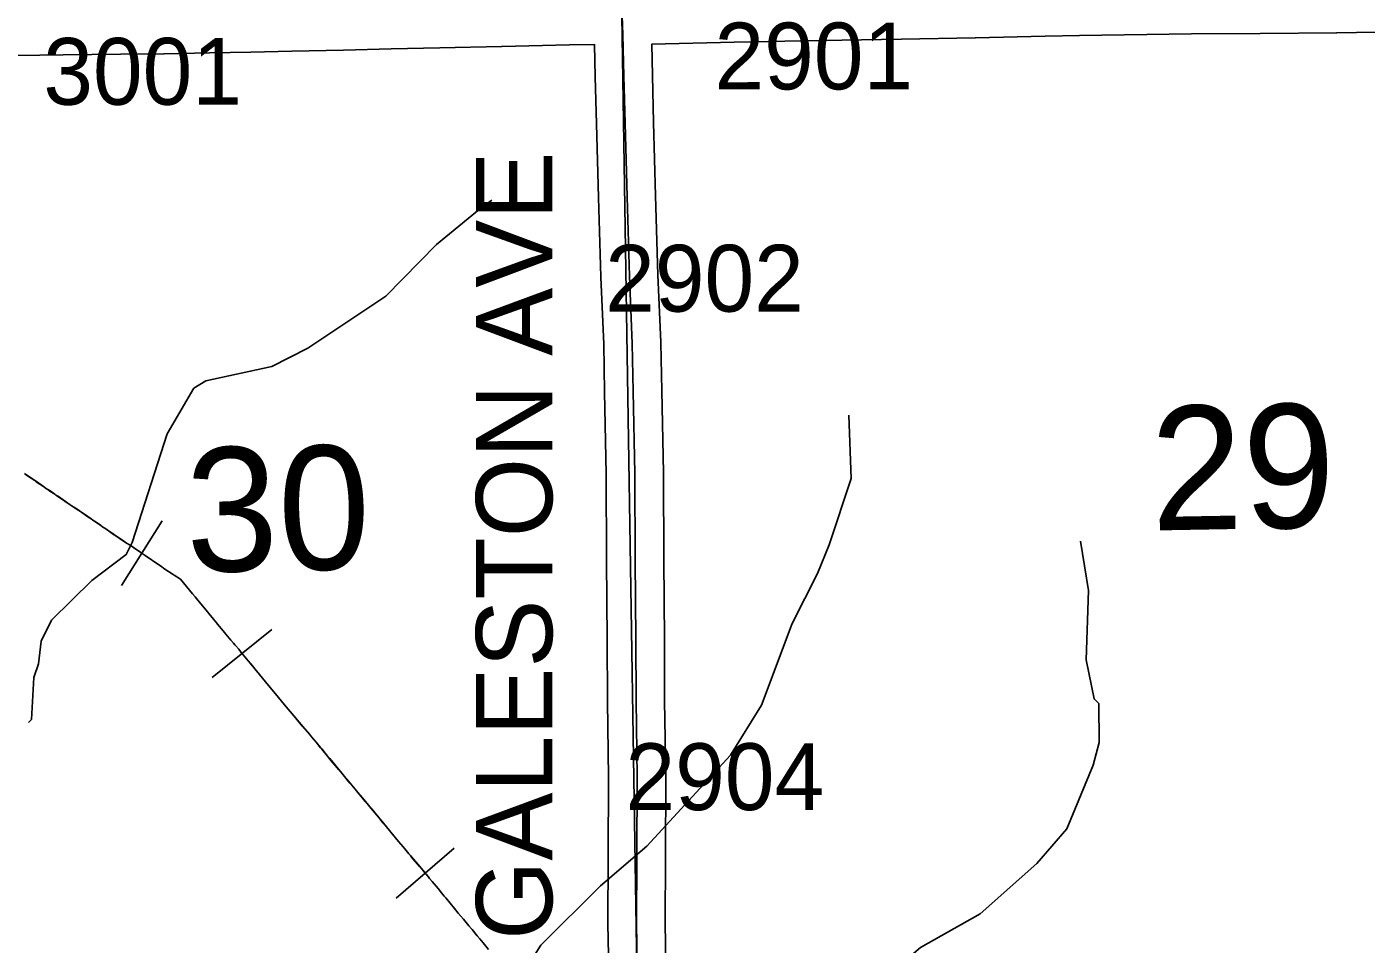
# Model space of a CAD drawing. Extents: x 23.6 to 68.7, y -63 to -29.
# Drawn here: x 38.922 to 40.326, y -38.653 to -37.692 of the extents above; entities that cross this region are included whole.
import ezdxf

# ---------------------------------------------------------------- set-up
doc = ezdxf.new("R2010")
doc.units = 0
for name, color, linetype in [('tdCoHydroRiver', 7, 'Continuous'), ('tdCoPipe', 7, 'Continuous'), ('tdCoSecRdNmbr', 7, 'Continuous'), ('tdCoSecRdTxt', 7, 'Continuous'), ('tdCoSecRteBand', 7, 'Continuous'), ('tdCoSecRteCL', 7, 'Continuous'), ('tdCoSectLine', 7, 'Continuous'), ('tdCoSectNmbr', 7, 'Continuous'), ('tdCoSurfGravel', 7, 'Continuous')]:
    doc.layers.add(name, color=color, linetype=linetype)

msp = doc.modelspace()

# ---------------------------------------------------------------- linework, layer by layer
at = {"layer": 'tdCoHydroRiver'}
for points in [[(39.4092, -37.8734), (39.3982, -37.8814), (39.3512, -37.9197), (39.2981, -37.9739), (39.2165, -38.0283), (39.1788, -38.0476), (39.1095, -38.0625), (39.0969, -38.0705), (39.069, -38.1181), (39.0322, -38.2321), (39.026, -38.2448), (38.9899, -38.272), (38.9477, -38.3135), (38.9369, -38.3357), (38.9339, -38.3594), (38.9293, -38.3736), (38.9266, -38.4178), (38.9235, -38.421)], [(39.7838, -38.0987), (39.786, -38.165), (39.763, -38.2347), (39.7507, -38.2648), (39.7243, -38.3171), (39.692, -38.4027), (39.6594, -38.4551), (39.5719, -38.5506), (39.5233, -38.5921), (39.4608, -38.6543), (39.4079, -38.7384), (39.3956, -38.7717), (39.3942, -38.7907), (39.393, -38.8364), (39.3964, -38.8538), (39.4348, -38.9102), (39.4747, -38.9572), (39.5225, -39.0073), (39.5242, -39.0136), (39.5338, -39.0293), (39.553, -39.0591), (39.5689, -39.0763), (39.5864, -39.0872)], [(40.0266, -38.2306), (40.035, -38.2826), (40.0325, -38.3552), (40.0408, -38.3962), (40.0456, -38.4009), (40.046, -38.4419), (40.0399, -38.4657), (40.0121, -38.5322), (39.9809, -38.5688), (39.9214, -38.6215), (39.8586, -38.6568), (39.8194, -38.6903), (39.7786, -38.716), (39.7677, -38.7271), (39.7473, -38.7415), (39.7067, -38.7845), (39.6958, -38.8036), (39.6928, -38.821), (39.6803, -38.8353), (39.6348, -38.8594), (39.616, -38.8738), (39.5896, -38.9198), (39.5893, -39.0603), (39.5864, -39.0872)]]:
    msp.add_lwpolyline(points, dxfattribs=at)
at = {"layer": 'tdCoPipe'}
for p, q in [((39.021, -38.2771), (39.0637, -38.2093)), ((39.1161, -38.3735), (39.1787, -38.3234)), ((39.3092, -38.605), (39.3699, -38.5527))]:
    msp.add_line(p, q, dxfattribs=at)
for points in [[(38.9195, -38.1598), (38.9226, -38.162), (38.9302, -38.1672), (38.9318, -38.1683), (38.9392, -38.1734), (38.9425, -38.1758), (38.9438, -38.1766), (38.9461, -38.1781), (38.951, -38.1814), (38.9523, -38.1824), (38.9549, -38.1841), (38.9672, -38.1925), (38.9683, -38.1932), (38.9755, -38.198), (38.977, -38.1991), (38.9858, -38.205), (38.9894, -38.2075), (38.991, -38.2086), (38.9944, -38.2109), (38.9991, -38.2141), (39.0016, -38.2159), (39.0037, -38.2172), (39.006, -38.2188), (39.0085, -38.2205), (39.0129, -38.2235), (39.014, -38.2243), (39.0222, -38.2298), (39.0264, -38.2327), (39.03, -38.2351), (39.0373, -38.2399), (39.0388, -38.241), (39.0423, -38.2432)], [(39.406, -38.6589), (39.4003, -38.6519), (39.3966, -38.6476), (39.394, -38.6444), (39.3887, -38.638), (39.3879, -38.6371), (39.3851, -38.6339), (39.3795, -38.627), (39.3742, -38.6207), (39.3701, -38.6158), (39.361, -38.6048), (39.3595, -38.6029), (39.3566, -38.5994), (39.3529, -38.5949), (39.3468, -38.5875), (39.3441, -38.5844), (39.3433, -38.5834), (39.3425, -38.5823), (39.3369, -38.5758), (39.3336, -38.5719), (39.3249, -38.5616), (39.324, -38.5604), (39.3224, -38.5585), (39.3181, -38.5534), (39.3163, -38.5512), (39.3114, -38.5455), (39.3084, -38.5419), (39.3066, -38.5397), (39.2988, -38.5303), (39.2955, -38.5264), (39.2908, -38.5206), (39.2827, -38.5109), (39.2813, -38.5091), (39.2799, -38.5075), (39.2767, -38.5038), (39.2736, -38.5), (39.2688, -38.4942), (39.266, -38.4907), (39.2606, -38.4843), (39.2574, -38.4805), (39.2563, -38.4791), (39.252, -38.474), (39.2489, -38.4703), (39.2393, -38.4588), (39.237, -38.456), (39.231, -38.4487), (39.2297, -38.4473), (39.225, -38.4414), (39.2202, -38.4357), (39.218, -38.4332), (39.2113, -38.4253), (39.2017, -38.4139), (39.1921, -38.4023), (39.1824, -38.3908), (39.1752, -38.3821), (39.1658, -38.3706), (39.1609, -38.3647), (39.1582, -38.3614), (39.1562, -38.359), (39.1538, -38.3563), (39.1486, -38.35), (39.1466, -38.3475), (39.1439, -38.3441), (39.1408, -38.3405), (39.1398, -38.3395), (39.1385, -38.3378), (39.1357, -38.3345), (39.1306, -38.3282), (39.1276, -38.3246), (39.1218, -38.3177), (39.1209, -38.3167), (39.1175, -38.3126), (39.1127, -38.3066), (39.1115, -38.3052), (39.1025, -38.2944), (39.0983, -38.2892), (39.0954, -38.2858), (39.086, -38.2745), (39.0828, -38.2707), (39.0764, -38.2665), (39.0743, -38.2651), (39.0666, -38.26), (39.062, -38.2567), (39.055, -38.252), (39.051, -38.2493), (39.0484, -38.2475), (39.0458, -38.2458), (39.0428, -38.2436), (39.0388, -38.241), (39.0373, -38.24), (39.03, -38.2351), (39.0264, -38.2327), (39.0221, -38.2299), (39.014, -38.2243), (39.0128, -38.2236), (39.0085, -38.2206), (39.006, -38.2189), (39.0036, -38.2172), (39.0016, -38.216), (38.999, -38.2141), (38.9943, -38.2109), (38.991, -38.2086), (38.9893, -38.2075), (38.9858, -38.2051), (38.977, -38.1991), (38.9755, -38.1981), (38.9682, -38.1933), (38.9672, -38.1925), (38.9549, -38.1842), (38.9523, -38.1825), (38.951, -38.1815), (38.946, -38.1782), (38.9437, -38.1766), (38.9425, -38.1759), (38.9392, -38.1734), (38.9317, -38.1684), (38.9302, -38.1673), (38.9225, -38.1621), (38.9195, -38.1599)], [(39.1474, -38.3484), (39.1486, -38.3499), (39.1539, -38.3562), (39.1563, -38.3589), (39.1583, -38.3613), (39.161, -38.3646), (39.1658, -38.3705), (39.1753, -38.3821), (39.1825, -38.3907), (39.1921, -38.4023), (39.2017, -38.4138), (39.2113, -38.4252), (39.2181, -38.4332), (39.2202, -38.4357), (39.225, -38.4414), (39.2298, -38.4472), (39.231, -38.4486), (39.237, -38.456), (39.2394, -38.4587), (39.2489, -38.4702), (39.2521, -38.474), (39.2563, -38.4791), (39.2574, -38.4804), (39.2607, -38.4843), (39.266, -38.4907), (39.2689, -38.4942), (39.2737, -38.4999), (39.2768, -38.5038), (39.28, -38.5075), (39.2813, -38.5091), (39.2828, -38.5108), (39.2909, -38.5205), (39.2956, -38.5263), (39.2988, -38.5302), (39.3066, -38.5397), (39.3085, -38.5418), (39.3115, -38.5455), (39.3163, -38.5512), (39.3181, -38.5533), (39.3224, -38.5585), (39.324, -38.5604), (39.325, -38.5615), (39.3337, -38.5719), (39.337, -38.5758), (39.3396, -38.5788)]]:
    msp.add_lwpolyline(points, dxfattribs=at)
at = {"layer": 'tdCoSecRteBand'}
for points in [[(40.3775, -37.6963), (40.2952, -37.6977), (40.295, -37.6977), (40.2949, -37.6977), (40.215, -37.6985), (40.215, -37.6985), (40.2149, -37.6985), (40.143, -37.699), (40.0256, -37.7007), (39.9895, -37.7014), (39.9163, -37.7032), (39.9162, -37.7032), (39.9161, -37.7032), (39.8389, -37.7044), (39.7345, -37.7061), (39.6633, -37.7078), (39.6633, -37.7078), (39.6633, -37.7078), (39.577, -37.7099), (39.5778, -37.7426), (39.579, -37.7917), (39.5811, -37.8689), (39.5835, -37.9517), (39.5866, -38.0222), (39.5866, -38.0225), (39.5866, -38.0229), (39.5876, -38.0732), (39.5876, -38.0732), (39.5876, -38.0732), (39.5893, -38.1591), (39.5893, -38.1594), (39.5893, -38.1596), (39.5897, -38.2506), (39.5903, -38.3338), (39.5903, -38.3338), (39.5903, -38.3339), (39.5905, -38.398), (39.5917, -38.4774), (39.5918, -38.4777), (39.5918, -38.478), (39.5913, -38.562), (39.5911, -38.6312), (39.5922, -38.6965)], [(39.5322, -38.6976), (39.5311, -38.6318), (39.5311, -38.6315), (39.5311, -38.6313), (39.5313, -38.5618), (39.5313, -38.5618), (39.5313, -38.5617), (39.5318, -38.478), (39.5305, -38.3988), (39.5305, -38.3986), (39.5305, -38.3984), (39.5303, -38.3341), (39.5297, -38.251), (39.5297, -38.2509), (39.5297, -38.2509), (39.5293, -38.1601), (39.5276, -38.0744), (39.5266, -38.0244), (39.5236, -37.9541), (39.5236, -37.9539), (39.5235, -37.9537), (39.5211, -37.8706), (39.5211, -37.8706), (39.5211, -37.8705), (39.519, -37.7933), (39.519, -37.7933), (39.519, -37.7932), (39.5178, -37.7441), (39.5178, -37.7441), (39.5178, -37.7441), (39.517, -37.7101), (39.4906, -37.7106), (39.4197, -37.7123), (39.4196, -37.7123), (39.4195, -37.7123), (39.3547, -37.7135), (39.3038, -37.7148), (39.2539, -37.716), (39.2539, -37.716), (39.2539, -37.716), (39.1996, -37.7172), (39.1996, -37.7172), (39.1995, -37.7172), (39.1568, -37.718), (39.1568, -37.718), (39.1568, -37.718), (39.1133, -37.7187), (39.0658, -37.7199), (39.0656, -37.7199), (39.0654, -37.7199), (39.02, -37.7204), (39.02, -37.7204), (39.0199, -37.7204), (38.9598, -37.7209), (38.9109, -37.7217)]]:
    msp.add_lwpolyline(points, dxfattribs=at)
at = {"layer": 'tdCoSecRteCL'}
msp.add_lwpolyline([(39.572, -39.1831), (39.5704, -39.1075), (39.5694, -39.0237), (39.5683, -38.9706), (39.5659, -38.8697), (39.5636, -38.752), (39.5622, -38.6971), (39.5611, -38.6314), (39.5613, -38.5619), (39.5618, -38.4778), (39.5605, -38.3983), (39.5603, -38.334), (39.5597, -38.2508), (39.5593, -38.1597), (39.5576, -38.0738), (39.5566, -38.0235), (39.5535, -37.9528), (39.5511, -37.8698), (39.549, -37.7925), (39.5478, -37.7434), (39.5468, -37.6998), (39.546, -37.6799)], dxfattribs=at)
at = {"layer": 'tdCoSectLine'}
msp.add_lwpolyline([(39.5457, -37.6799), (39.5615, -38.6794)], dxfattribs=at)
at = {"layer": 'tdCoSurfGravel'}
msp.add_lwpolyline([(39.5622, -38.6971), (39.5611, -38.6314), (39.5613, -38.5619), (39.5618, -38.4778), (39.5605, -38.3983), (39.5603, -38.334), (39.5597, -38.2508), (39.5593, -38.1597), (39.5576, -38.0738), (39.5566, -38.0235), (39.5535, -37.9528), (39.5511, -37.8698), (39.549, -37.7925), (39.5478, -37.7434), (39.5468, -37.6998), (39.546, -37.6799)], dxfattribs=at)

# ---------------------------------------------------------------- texts
at = {"layer": 'tdCoSecRdNmbr'}
for s, rotation, p in [('2901', 0.031, (39.6428, -37.7572)), ('3001', 0.0302, (38.9391, -37.7733)), ('2902', 0.031, (39.5282, -37.9902)), ('2904', 0.031, (39.5495, -38.5127))]:
    msp.add_text(s, height=0.07, rotation=rotation, dxfattribs=at).set_placement(p)
at = {"layer": 'tdCoSecRdTxt'}
msp.add_text('GALESTON AVE', height=0.08, rotation=90, dxfattribs=at).set_placement((39.4727, -38.6488))
at = {"layer": 'tdCoSectNmbr'}
for s, rotation, p in [('29', 1.0313, (40.1011, -38.2196)), ('30', 1.0306, (39.0895, -38.2632))]:
    msp.add_text(s, height=0.13, rotation=rotation, dxfattribs=at).set_placement(p)

doc.saveas('drawing.dxf')
